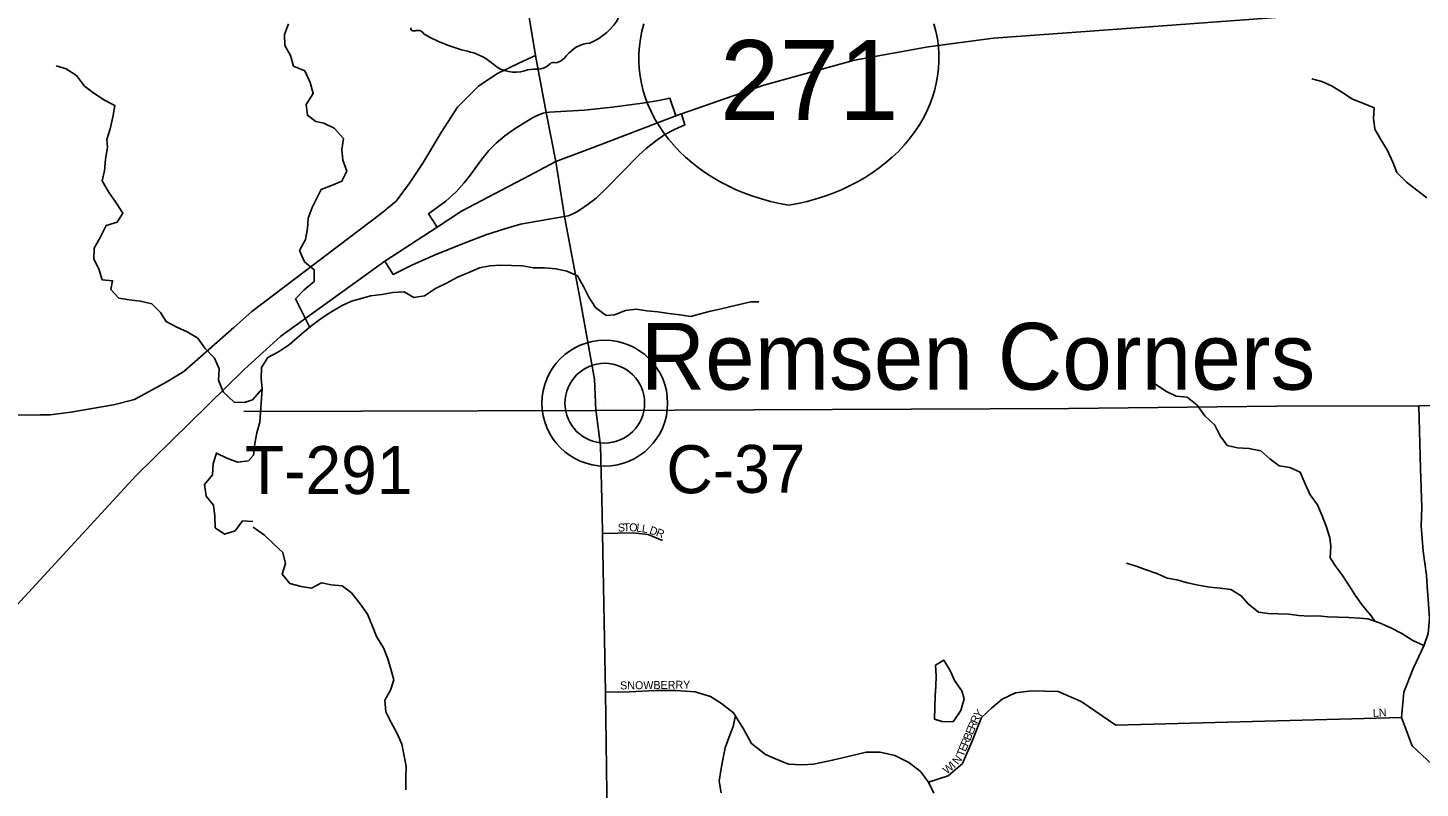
# Model space of a CAD drawing. Extents: x 1985906 to 2277390, y 930619 to 1324581.
# Drawn here: x 2173635 to 2182334, y 1160039 to 1164790 of the extents above; entities that cross this region are included whole.
import ezdxf

# ---------------------------------------------------------------- set-up
doc = ezdxf.new("R2010")
doc.units = 0
for name, color, linetype in [('GM_X_County_Road', 7, 'Continuous'), ('GM_X_County_Road_Text', 7, 'Continuous'), ('GM_X_Interchange_Ramps', 7, 'Continuous'), ('GM_X_Interstate_Location', 7, 'Continuous'), ('GM_X_Interstate_Route', 7, 'Continuous'), ('GM_X_Interstate_Shield', 7, 'Continuous'), ('GM_X_Minor_Lake', 7, 'Continuous'), ('GM_X_Minor_River', 7, 'Continuous'), ('GM_X_State_Route', 7, 'Continuous'), ('GM_X_State_Shield', 7, 'Continuous'), ('GM_X_Township_Road', 7, 'Continuous'), ('GM_X_Township_Road_Text', 7, 'Continuous'), ('GM_X_Township_Subdivision', 7, 'Continuous'), ('GM_X_Township_Subdivision_Text', 7, 'Continuous'), ('GM_X_Unincorporated', 7, 'Continuous'), ('GM_X_Unincorporated_Location', 7, 'Continuous'), ('GM_X_Unincorporated_Text', 7, 'Continuous')]:
    doc.layers.add(name, color=color, linetype=linetype)

msp = doc.modelspace()

# ---------------------------------------------------------------- linework, layer by layer
at = {"layer": 'GM_X_County_Road'}
for points in [[(2173731.2, 1162372.4), (2173773.8, 1162372.8), (2173903.9, 1162389.2), (2174171.5, 1162435.1), (2174302.5, 1162467.4), (2174504.3, 1162579), (2174609.5, 1162643.4), (2174922.9, 1162918.3), (2175034.8, 1163017.8), (2175842.9, 1163629.2), (2175937.3, 1163706.5), (2176020, 1163820.3), (2176103.7, 1163944.9), (2176216.9, 1164135.6), (2176319.9, 1164294.5), (2176450.9, 1164425.5), (2176565.2, 1164502.8), (2176702.6, 1164570.5), (2176806.7, 1164616.6)], [(2177183, 1162398.3), (2180138.9, 1162412), (2181436.7, 1162425.6), (2182324.6, 1162429), (2183866, 1162444.6), (2185983.3, 1162449.3)], [(2165390.9, 1161223.2), (2165422.6, 1161230.6), (2165500.2, 1161273.1), (2165669.9, 1161442.2), (2165997.2, 1161775.9), (2166119, 1161880.5), (2166218.9, 1161940.9), (2166316.8, 1161975.2), (2166418.8, 1161989.6), (2166899.1, 1161986.9), (2167067.2, 1161989.4), (2167343.2, 1162044.3), (2167547.1, 1162121), (2167812.9, 1162246), (2167924.8, 1162300.5), (2168022.9, 1162308.8), (2168931.3, 1162329.3), (2170798.3, 1162338.5), (2172821.3, 1162362.2), (2173711.4, 1162372.2), (2173731.2, 1162372.4)]]:
    msp.add_lwpolyline(points, dxfattribs=at)
at = {"layer": 'GM_X_Interchange_Ramps'}
for points in [[(2177683.1, 1164239.5), (2177646.6, 1164351.1), (2177577.1, 1164336.9), (2177475.3, 1164319.5), (2177285.8, 1164294.4), (2177112.9, 1164276), (2176964.8, 1164267.6), (2176894.4, 1164263.2), (2176874.4, 1164261.2)], [(2176874.4, 1164261.2), (2176855, 1164257.4), (2176817.2, 1164242.7), (2176788, 1164227), (2176680.1, 1164162.1), (2176616.1, 1164114.4), (2176562.1, 1164070.3), (2176515.6, 1164024.1), (2176472.4, 1163969.6), (2176400, 1163872.2), (2176361.3, 1163822.1), (2176311.6, 1163764.6), (2176247.5, 1163707.9), (2176145.8, 1163633.5), (2176139.1, 1163628.7), (2176192.2, 1163544.5)], [(2176987.7, 1163612), (2177011, 1163616.1), (2177030.8, 1163623.7), (2177064.3, 1163641.1), (2177087.5, 1163654.9), (2177136.6, 1163688.8), (2177186.4, 1163726.7), (2177252.7, 1163790.9), (2177449.8, 1163992.1), (2177498.7, 1164035.2), (2177555.8, 1164081.6), (2177614, 1164122.9), (2177675.4, 1164155.9), (2177740.5, 1164184.6), (2177718.5, 1164251.9)], [(2175865.4, 1163331.6), (2175916.9, 1163249.9), (2176037.9, 1163308.4), (2176180.8, 1163372.8), (2176351.5, 1163440.7), (2176502.8, 1163497.8), (2176615.1, 1163535), (2176713.2, 1163562.5), (2176807.9, 1163580.3), (2176951.2, 1163605.4), (2176987.7, 1163612)]]:
    msp.add_lwpolyline(points, dxfattribs=at)
at = {"layer": 'GM_X_Interstate_Route'}
for points in [[(2177308, 1164096.9), (2177683.1, 1164239.5), (2177718.5, 1164251.9), (2178233.9, 1164432), (2178800.7, 1164587.8), (2179259.5, 1164671), (2179668.3, 1164725.5), (2180243.8, 1164767.8), (2183560.7, 1165012.1), (2185571.9, 1165157.5)], [(2177167.3, 1164043.5), (2177308, 1164096.9)], [(2176733.1, 1163848.9), (2176932.9, 1163954.3), (2177167.3, 1164043.5)], [(2176633.2, 1163796.1), (2176733.1, 1163848.9)], [(2173065.5, 1160385.8), (2173470.2, 1161077.5), (2174311.5, 1161993), (2174987.8, 1162654.4), (2175215.3, 1162864.4), (2175865.4, 1163331.6), (2176192.2, 1163544.5), (2176344.6, 1163643.8), (2176633.2, 1163796.1)]]:
    msp.add_lwpolyline(points, dxfattribs=at)
at = {"layer": 'GM_X_Interstate_Shield'}
for centre, start_param, end_param in [((2178624, 1164600.8), 2.911027, 4.511031), ((2178155.3, 1164600.8), 4.913747, 6.513751)]:
    msp.add_ellipse(centre, major_axis=(1171.9, 0), ratio=0.8, start_param=start_param, end_param=end_param, dxfattribs=at)
at = {"layer": 'GM_X_Minor_Lake'}
for points in [[(2179405.1, 1160755), (2179393.2, 1160780.1), (2179357, 1160838.3), (2179306.8, 1160808.1), (2179310.9, 1160739.9), (2179307, 1160675.6), (2179303.1, 1160615.4), (2179299.3, 1160470.9), (2179346.4, 1160454.8)], [(2179405.1, 1160755), (2179393.2, 1160780.1), (2179357, 1160838.3), (2179306.8, 1160808.1), (2179310.9, 1160739.9), (2179307, 1160675.6), (2179303.1, 1160615.4), (2179299.3, 1160470.9), (2179345.7, 1160455.1)], [(2179345.5, 1160454.9), (2179415.8, 1160452.9), (2179463.9, 1160525.3), (2179483.9, 1160597.6), (2179469.8, 1160647.8), (2179425.5, 1160711.9), (2179405, 1160754.7)], [(2179346.4, 1160454.8), (2179415.8, 1160452.9), (2179463.9, 1160525.3), (2179483.9, 1160597.6), (2179469.8, 1160647.8), (2179425.5, 1160711.9), (2179405.1, 1160755)]]:
    msp.add_lwpolyline(points, dxfattribs=at)
at = {"layer": 'GM_X_Minor_River'}
for points in [[(2175264.6, 1164815.9), (2175238.6, 1164747.7), (2175240.7, 1164679.4), (2175277, 1164617.2), (2175295.2, 1164551), (2175365.5, 1164521), (2175399.8, 1164448.7), (2175418, 1164380.5), (2175373.9, 1164312.2), (2175382, 1164243.9), (2175434.3, 1164205.9), (2175484.5, 1164193.9), (2175548.9, 1164163.9), (2175607.2, 1164099.7), (2175597.3, 1164029.4), (2175603.4, 1163963.2), (2175627.6, 1163894.9), (2175597.6, 1163832.7), (2175533.4, 1163804.5), (2175467.1, 1163780.3), (2175411, 1163667.8), (2175387, 1163601.6), (2175383.1, 1163535.3), (2175369.1, 1163467), (2175333.1, 1163398.7), (2175363.3, 1163328.5), (2175423.7, 1163278.4), (2175423.8, 1163206.1), (2175361.6, 1163153.9), (2175307.4, 1163097.6), (2175393.9, 1162922.1)], [(2173811.8, 1164553.4), (2173874.1, 1164534.5), (2173938.8, 1164491.6), (2173989.8, 1164426.3), (2174048.5, 1164381.3), (2174113.2, 1164338.3), (2174179.7, 1164305.5), (2174167, 1164231.1), (2174150.3, 1164158.7), (2174129.5, 1164092.2), (2174132.4, 1164042.2), (2174119.7, 1163969.9), (2174115, 1163897.7), (2174100.1, 1163833.3), (2174139.3, 1163765.9), (2174186.4, 1163696.6), (2174229.5, 1163631.3), (2174192.5, 1163576.6), (2174125, 1163555.3), (2174086.4, 1163480.6), (2174049.6, 1163413.8), (2174046.8, 1163345.7), (2174077.9, 1163284.1), (2174099, 1163216.4), (2174165.1, 1163209.5), (2174154, 1163155.2), (2174202.9, 1163102), (2174269, 1163091.1), (2174339.1, 1163082.4), (2174409.3, 1163065.6), (2174464.1, 1163012.4), (2174499.1, 1162955), (2174565.6, 1162920.1), (2174630.1, 1162891.1), (2174696.7, 1162850.2), (2174741.7, 1162788.9), (2174800.7, 1162725.9), (2174829.9, 1162660.3), (2174827.1, 1162588.1), (2174856.4, 1162516.5), (2174923.4, 1162451.6), (2174989.4, 1162448.8)], [(2182376.2, 1163728.8), (2182313.8, 1163776.9), (2182247.4, 1163825), (2182187.1, 1163887.2), (2182162.9, 1163951.4), (2182130.6, 1164023.6), (2182090.3, 1164087.8), (2182050, 1164158), (2182041.9, 1164226.3), (2182045.8, 1164290.5), (2181975.5, 1164320.5), (2181911.1, 1164344.5), (2181844.8, 1164388.6), (2181784.5, 1164426.7), (2181720.1, 1164454.7), (2181657.8, 1164470.7)], [(2174989.4, 1162448.8), (2175039.2, 1162464.9), (2175099.3, 1162535.3), (2175093.2, 1162599.5), (2175095.1, 1162667.8), (2175135.2, 1162730), (2175201.4, 1162766.2), (2175269.7, 1162812.5), (2175333.9, 1162866.8), (2175402.1, 1162923.1), (2175462.3, 1162969.3), (2175528.5, 1163013.6), (2175594.8, 1163053.8), (2175657, 1163082), (2175711.2, 1163096.1), (2175775.5, 1163116.2), (2175847.8, 1163124.4), (2175916.1, 1163136.5), (2175986.4, 1163140.6), (2176046.7, 1163104.6), (2176113, 1163114.7), (2176181.2, 1163160.9), (2176251.5, 1163195.1), (2176319.8, 1163231.4), (2176390, 1163261.6), (2176456.3, 1163289.7), (2176522.5, 1163303.9), (2176590.8, 1163308), (2176657.1, 1163306.1), (2176725.5, 1163302.1), (2176793.8, 1163290.2), (2176862.1, 1163290.2), (2176934.4, 1163284.3), (2177002.8, 1163270.3), (2177069.1, 1163240.3), (2177107.4, 1163174.1), (2177139.6, 1163107.9), (2177181.9, 1163041.7), (2177248.3, 1162993.6), (2177300.5, 1162997.7), (2177368.8, 1163023.9), (2177435.1, 1163032), (2177503.4, 1163022.1), (2177571.7, 1163016.1), (2177640, 1163006.2), (2177708.3, 1162996.2), (2177776.7, 1162986.3), (2177828.9, 1163000.4), (2177899.2, 1163020.6), (2177959.4, 1163032.7), (2178019.6, 1163046.8), (2178081.9, 1163060.9), (2178152.2, 1163077.1), (2178202.4, 1163079.1)], [(2175013.8, 1162084.6), (2175045.7, 1162119.7), (2175053.7, 1162191.9), (2175065.6, 1162260.2), (2175085.6, 1162326.5), (2175099.1, 1162533.5)], [(2182049.9, 1161082.1), (2182028.5, 1161116.7), (2181974.2, 1161180.8), (2181927.9, 1161245), (2181887.6, 1161307.2), (2181843.3, 1161373.4), (2181807.1, 1161423.5), (2181770.8, 1161477.7), (2181774.7, 1161551.9), (2181768.6, 1161604.1), (2181746.4, 1161676.4), (2181722.2, 1161740.6), (2181692, 1161808.8), (2181645.7, 1161873), (2181613.4, 1161945.2), (2181583.2, 1162013.4), (2181518.8, 1162043.5), (2181452.5, 1162053.4), (2181394.2, 1162097.5), (2181337.9, 1162147.6), (2181263.5, 1162161.6), (2181193.2, 1162165.5), (2181128.9, 1162179.5), (2181084.6, 1162241.7), (2181050.3, 1162307.9), (2180988, 1162366), (2180939.7, 1162432.2), (2180877.3, 1162482.3), (2180809, 1162488.2), (2180744.7, 1162520.3), (2180680.3, 1162564.4)], [(2175040.4, 1161704.5), (2174976.4, 1161709.4), (2174929.6, 1161646.5), (2174864.1, 1161625.3), (2174805.4, 1161666.4), (2174804.2, 1161738.4), (2174794.9, 1161808.4), (2174750, 1161863.7), (2174738.8, 1161935.6), (2174789.6, 1161996.6), (2174792.4, 1162068.7), (2174813.2, 1162133.2), (2174877.7, 1162100.3), (2174946, 1162075.4), (2175013.8, 1162084.6)], [(2175042.4, 1161670), (2175112.8, 1161619.9), (2175169.1, 1161565.8), (2175227.5, 1161511.7), (2175245.7, 1161443.4), (2175223.7, 1161377.2), (2175272, 1161319), (2175342.3, 1161299), (2175406.6, 1161289.1), (2175470.9, 1161321.3), (2175531.1, 1161309.3), (2175599.5, 1161303.3), (2175657.8, 1161259.3), (2175712.1, 1161191.1), (2175756.4, 1161126.9), (2175786.7, 1161054.7), (2175812.9, 1160986.4), (2175857.2, 1160916.2), (2175883.4, 1160848), (2175903.6, 1160781.8), (2175921.8, 1160715.6), (2175901.8, 1160651.3), (2175865.7, 1160589.1), (2175871.9, 1160516.8), (2175906.1, 1160448.6), (2175942.4, 1160380.4), (2175972.6, 1160314.2), (2175986.8, 1160241.9), (2175999, 1160173.7), (2175997.1, 1160101.4), (2175997.2, 1160029.1)], [(2182356.3, 1160930.4), (2182287.9, 1160962.4), (2182219.5, 1161006.5), (2182151.2, 1161040.5), (2182078.8, 1161072.6), (2182006.5, 1161096.6), (2181956.2, 1161100.5), (2181887.9, 1161106.4), (2181823.6, 1161108.4), (2181757.3, 1161110.3), (2181697, 1161116.2), (2181642.8, 1161114.2), (2181574.5, 1161118.1), (2181512.2, 1161126.1), (2181445.9, 1161128), (2181383.6, 1161129.9), (2181323.3, 1161139.9), (2181259, 1161190), (2181214.7, 1161240.1), (2181150.4, 1161280.2), (2181084, 1161288.1), (2181019.7, 1161294.1), (2180947.4, 1161308), (2180881.1, 1161322), (2180812.8, 1161340), (2180752.5, 1161351.9), (2180688.1, 1161380), (2180615.8, 1161406), (2180565.5, 1161424), (2180499.2, 1161446)], [(2177966, 1160009.5), (2177953.8, 1160081.8), (2177963.8, 1160150), (2177977.8, 1160218.3), (2177991.7, 1160290.6), (2178017.7, 1160358.9), (2178041.7, 1160425.1), (2178055.7, 1160493.4)]]:
    msp.add_lwpolyline(points, dxfattribs=at)
at = {"layer": 'GM_X_State_Route'}
for points in [[(2176932.9, 1163954.3), (2176874.4, 1164261.2), (2176806.7, 1164616.6), (2176641.8, 1165611.2)], [(2177322.3, 1154750), (2177283.9, 1155165.3), (2177313.4, 1155919.3), (2177297.4, 1157132.3), (2177281.5, 1158574.2), (2177253.5, 1160005.8), (2177245.1, 1160640), (2177225.5, 1161629.4), (2177223, 1161755.9), (2177213, 1162180.9), (2177184.9, 1162388.1), (2177183, 1162398.3), (2177175.4, 1162594.3), (2177083.1, 1163102.8), (2176987.7, 1163612), (2176932.9, 1163954.3)]]:
    msp.add_lwpolyline(points, dxfattribs=at)
at = {"layer": 'GM_X_State_Shield'}
for centre, radius, start, end in [((2177006.4, 1165036.9), 369.3, 292.30889, 8.98584), ((2176043.5, 1164787.9), 16.3, 171.95839, 258.30661), ((2176046, 1164896), 124.2, 267.33899, 280.60386), ((2176071.4, 1164729.3), 44.8, 29.74838, 93.27175), ((2176636.7, 1165678.6), 1066.1, 240.41292, 257.1985), ((2177162.1, 1164493.6), 202.2, 94.40312, 142.57675), ((2176318.8, 1164315.5), 333.6, 47.18416, 75.83597), ((2176905.9, 1164687.8), 119.3, 282.87319, 323.27711), ((2176679.6, 1164724), 211.7, 230.70037, 286.29184), ((2176801.9, 1164358.7), 173.9, 85.69512, 111.20995), ((2176817.4, 1164644.9), 112.8, 268.77702, 315.54927), ((2176919.4, 1164542.6), 31.8, 65.75173, 132.64842)]:
    msp.add_arc(centre, radius, start, end, dxfattribs=at)
at = {"layer": 'GM_X_Township_Road'}
msp.add_lwpolyline([(2174985.5, 1162392.1), (2177183, 1162398.3)], dxfattribs=at)
at = {"layer": 'GM_X_Township_Subdivision'}
for points in [[(2182532.2, 1160072.5), (2182376.5, 1160216.2), (2182284.7, 1160304.1), (2182216.8, 1160479.9), (2182230.8, 1160639.6), (2182292.6, 1160791.4), (2182358.5, 1160933.2), (2182384.5, 1161005.1), (2182392.5, 1161099), (2182384.5, 1161218.8), (2182376.5, 1161298.7), (2182372.5, 1161370.5), (2182352.6, 1161520.3), (2182340.6, 1161678.1), (2182344.6, 1161791.9), (2182336.6, 1162037.6), (2182324.6, 1162429)], [(2177225.5, 1161629.4), (2177416.9, 1161635), (2177510.7, 1161623.4), (2177599.7, 1161587.6)], [(2177245.1, 1160640), (2177392.8, 1160640.8), (2177556.5, 1160648.8), (2177684.3, 1160648.8), (2177804.1, 1160640.8), (2177899.9, 1160612.9), (2177967.8, 1160568.9), (2178043.7, 1160509), (2178107.6, 1160405.2), (2178155.5, 1160317.3), (2178243.3, 1160249.4), (2178307.2, 1160221.5), (2178387.1, 1160189.5), (2178470.9, 1160185.5), (2178542.8, 1160189.5), (2178662.6, 1160213.5), (2178812.3, 1160250.2), (2178873.2, 1160264.2), (2178960.1, 1160263.2), (2179051.9, 1160243.2), (2179138.8, 1160199.3), (2179211.6, 1160142.4), (2179261.6, 1160076.5), (2179294.5, 1160007.6)], [(2179261.6, 1160076.5), (2179385.8, 1160116.4), (2179473.6, 1160192.3), (2179533.5, 1160328.1), (2179593.4, 1160479.9), (2179655.3, 1160539.8), (2179723.2, 1160595.7), (2179805, 1160635.6), (2179904.9, 1160647.6), (2180072.6, 1160643.6), (2180216.3, 1160579.7), (2180431.9, 1160431.9), (2182216.8, 1160479.9)]]:
    msp.add_lwpolyline(points, dxfattribs=at)
at = {"layer": 'GM_X_Unincorporated'}
for radius in [392.8, 249]:
    msp.add_circle((2177239.6, 1162444.9), radius, dxfattribs=at)
at = {"layer": 'GM_X_Unincorporated_Location'}
msp.add_line((2177239.6, 1162444.9), (2177239.6, 1162444.9), dxfattribs=at)

# ---------------------------------------------------------------- texts
at = {"layer": 'GM_X_County_Road_Text'}
msp.add_text('C-37', height=300, rotation=0.3429, dxfattribs=at).set_placement((2177625.1, 1161880.8))
at = {"layer": 'GM_X_Interstate_Location'}
for s in ['-', '.', ',']:
    msp.add_text(s, height=1, dxfattribs=at).set_placement((2178389.5, 1164462.9))
msp.add_text('271', height=1, rotation=0.00001, dxfattribs=at).set_placement((2178084, 1164256))
at = {"layer": 'GM_X_Interstate_Shield'}
msp.add_text('271', height=500, dxfattribs=at).set_placement((2177958.7, 1164213.4))
at = {"layer": 'GM_X_Township_Road_Text'}
msp.add_text('T-291', height=300, rotation=0.00001, dxfattribs=at).set_placement((2174990.8, 1161876.9))
at = {"layer": 'GM_X_Township_Subdivision_Text'}
for s, rotation, p in [('S', 2.56907, (2177322.3, 1161641.5)), ('T', 2.5655, (2177357.5, 1161643)), ('O', 357.96707, (2177391.6, 1161644.6)), ('L', 352.46494, (2177434.3, 1161643.1)), ('L', 351.19359, (2177468.9, 1161638.6)), ('D', 341.9314, (2177514.5, 1161630.8)), ('R', 340.02105, (2177555.9, 1161617.3)), ('SNOWBERRY', 0.65768, (2177335.9, 1160655.9)), ('Y', 52.50069, (2179580.6, 1160471.7)), ('LN', 3.01098, (2182039.1, 1160484.2)), ('R', 67.33035, (2179551.2, 1160401.8)), ('R', 66.39008, (2179566.4, 1160438.2)), ('R', 67.33035, (2179507.1, 1160296.2)), ('B', 67.3682, (2179522.4, 1160332.8)), ('E', 67.33599, (2179537.7, 1160369.3)), ('T', 69.18849, (2179481.2, 1160231.2)), ('E', 67.33599, (2179493.6, 1160263.8)), ('W', 38.73333, (2179375.8, 1160124)), ('I', 41.20866, (2179422.2, 1160161.2)), ('N', 50.99807, (2179445.1, 1160182.3))]:
    msp.add_text(s, height=50, rotation=rotation, dxfattribs=at).set_placement(p)
at = {"layer": 'GM_X_Unincorporated_Text'}
msp.add_text('Remsen Corners', height=417, rotation=0.00001, dxfattribs=at).set_placement((2177463.6, 1162529.4))

doc.saveas('drawing.dxf')
